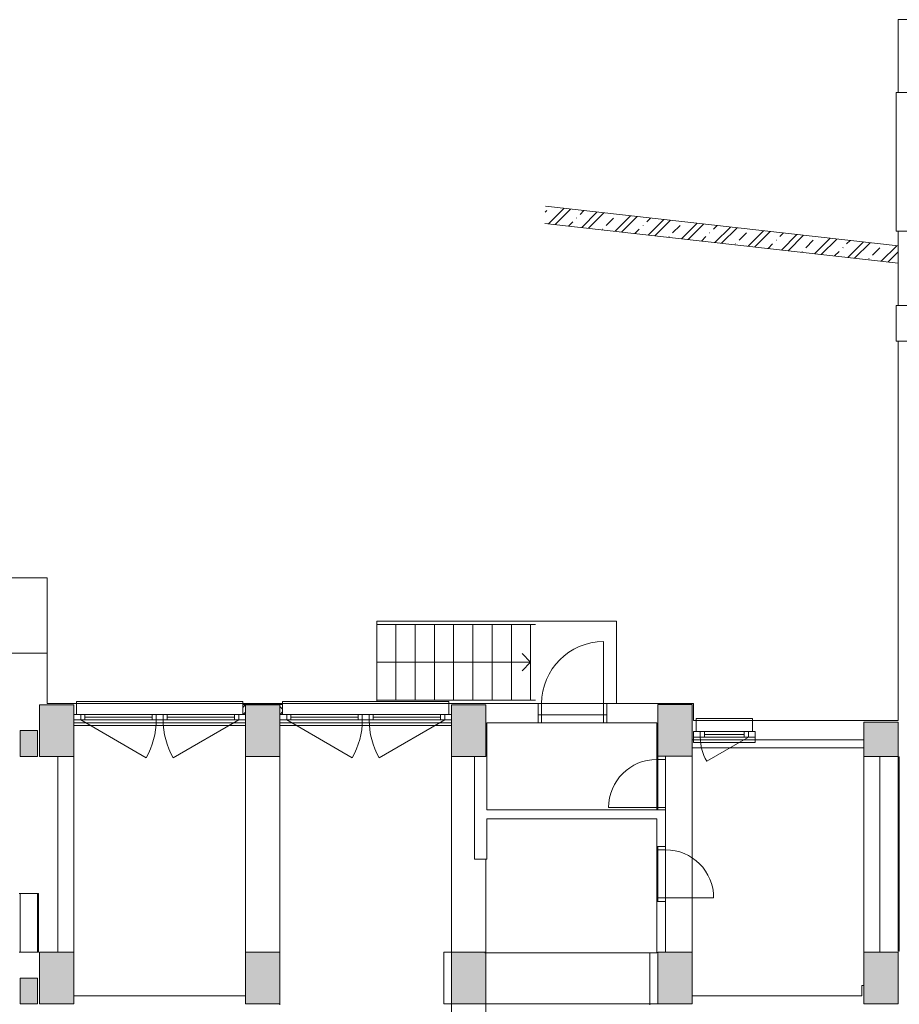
# Model space of a CAD drawing. Extents: x 1911006 to 2186114, y 709265 to 747216.
# Tile 639 of 656: x 1937799 to 1938760, y 718128 to 719202. Entities that reach past the tile are written whole.
import ezdxf

# ---------------------------------------------------------------- set-up
doc = ezdxf.new("R2010")
doc.units = 0
doc.header["$LTSCALE"] = 500
doc.header["$MEASUREMENT"] = 0
doc.layers.add('!_A_01_TENKÁ', color=8, linetype='CONTINUOUS', lineweight=13)

msp = doc.modelspace()

# ---------------------------------------------------------------- hatches: boundary and pattern name
at = {"layer": '!_A_01_TENKÁ'}
h = msp.add_hatch(color=7, dxfattribs=at)
h.paths.add_polyline_path([(1938271, 717588.4), (1938308.5, 717588.4), (1938308.5, 717644.6), (1938271, 717644.6), (1938271, 717605.3)])
h.paths.add_polyline_path([(1938533.5, 717588.4), (1938533.5, 717644.6), (1938496, 717644.6), (1938496, 717588.4)])
h.paths.add_polyline_path([(1938046, 717588.4), (1938083.5, 717588.4), (1938083.5, 717644.6), (1938046, 717644.6), (1938046, 717605.3)])
h.paths.add_polyline_path([(1938721, 717588.4), (1938758.5, 717588.4), (1938758.5, 717644.6), (1938721, 717644.6), (1938721, 717605.3)])
h.paths.add_polyline_path([(1937858.5, 717588.4), (1937858.5, 717644.6), (1937821, 717644.6), (1937821, 717588.4)])
h.paths.add_polyline_path([(1937818.7, 717588.4), (1937818.7, 717616.5), (1937800, 717616.5), (1937800, 717588.4)])
h.paths.add_polyline_path([(1936828.7, 717588.4), (1936828.7, 717616.5), (1936783.7, 717616.5), (1936783.7, 717588.4)])
h.paths.add_polyline_path([(1936386.2, 717588.4), (1936431.2, 717588.4), (1936431.2, 717616.5), (1936386.2, 717616.5), (1936386.2, 717605.3)])
h.paths.add_polyline_path([(1937558.1, 717858.4), (1937606.9, 717858.4), (1937606.9, 717886.5), (1937558.1, 717886.5), (1937558.1, 717865.2)])
h.paths.add_polyline_path([(1937150.9, 717858.4), (1937199.6, 717858.4), (1937199.6, 717886.5), (1937150.9, 717886.5)])
h.paths.add_polyline_path([(1936967.1, 717858.4), (1937015.9, 717858.4), (1937015.9, 717886.5), (1936967.1, 717886.5)])
h.paths.add_polyline_path([(1937800, 717858.4), (1937818.7, 717858.4), (1937818.7, 717886.5), (1937800, 717886.5)])
h.paths.add_polyline_path([(1936832.1, 717858.4), (1936832.1, 717886.5), (1936783.4, 717886.5), (1936783.4, 717858.4)])
h.paths.add_polyline_path([(1936385.9, 717858.4), (1936430.9, 717858.4), (1936430.9, 717886.5), (1936385.9, 717886.5), (1936385.9, 717865.2)])
h.paths.add_polyline_path([(1938758.5, 718128.4), (1938758.5, 718184.6), (1938721, 718184.6), (1938721, 718128.4), (1938753.6, 718128.4)])
h.paths.add_polyline_path([(1938271, 718128.4), (1938308.5, 718128.4), (1938308.5, 718184.6), (1938271, 718184.6)])
h.paths.add_polyline_path([(1938533.5, 718128.4), (1938533.5, 718184.6), (1938496, 718184.6), (1938496, 718128.4)])
h.paths.add_polyline_path([(1937558.1, 718128.4), (1937606.9, 718128.4), (1937606.9, 718156.5), (1937558.1, 718156.5)])
h.paths.add_polyline_path([(1937802.1, 718128.4), (1937818.7, 718128.4), (1937818.7, 718156.5), (1937800, 718156.5), (1937800, 718128.4)])
h.paths.add_polyline_path([(1937150.9, 718128.4), (1937199.6, 718128.4), (1937199.6, 718156.5), (1937150.9, 718156.5)])
h.paths.add_polyline_path([(1936986.6, 718128.4), (1937015.9, 718128.4), (1937015.9, 718156.5), (1936967.1, 718156.5), (1936967.1, 718128.4)])
h.paths.add_polyline_path([(1937836.1, 718128.4), (1937858.5, 718128.4), (1937858.5, 718184.6), (1937821, 718184.6), (1937821, 718128.4)])
h.paths.add_polyline_path([(1936783.4, 718128.4), (1936832.1, 718128.4), (1936832.1, 718156.5), (1936783.4, 718156.5)])
h.paths.add_polyline_path([(1938083.5, 718128.4), (1938083.5, 718184.6), (1938046, 718184.6), (1938046, 718128.4)])
h.paths.add_polyline_path([(1936431.2, 718128.4), (1936431.2, 718156.5), (1936386.2, 718156.5), (1936386.2, 718128.4)])
h.paths.add_polyline_path([(1938758.5, 718398.4), (1938758.5, 718435.9), (1938721, 718435.9), (1938721, 718398.4), (1938753.6, 718398.4)])
h.paths.add_polyline_path([(1938271, 718398.4), (1938308.5, 718398.4), (1938308.5, 718454.6), (1938271, 718454.6), (1938271, 718436.9)])
h.paths.add_polyline_path([(1937800, 718398.4), (1937818.7, 718398.4), (1937818.7, 718426.5), (1937800, 718426.5)])
h.paths.add_polyline_path([(1938083.5, 718398.4), (1938083.5, 718454.6), (1938046, 718454.6), (1938046, 718398.4)])
h.paths.add_polyline_path([(1937858.5, 718398.4), (1937858.5, 718454.6), (1937821, 718454.6), (1937821, 718398.4)])
h.paths.add_polyline_path([(1938533.5, 718398.7), (1938533.5, 718455), (1938496, 718455), (1938496, 718398.7), (1938515.7, 718398.7)])

# ---------------------------------------------------------------- linework, layer by layer
at = {"layer": '!_A_01_TENKÁ', "color": 7}
for p, q in [((1939897.7, 719202.4), (1938758.5, 719202.4)), ((1938758.5, 719202.4), (1938758.5, 719122.9)), ((1938758.5, 719122.9), (1938756.2, 719122.9)), ((1938756.2, 719122.9), (1938756.2, 718971.4)), ((1938758.5, 719122.9), (1938770.5, 719122.9)), ((1938373.2, 718992.2), (1938374.9, 718994)), ((1938758.5, 718955.5), (1938373.5, 718998.8)), ((1938376.7, 718979.6), (1938393.7, 718996.6)), ((1938379, 718998), (1938379.1, 718998.2)), ((1938384, 718978.8), (1938400.9, 718995.7)), ((1938411.3, 718989.9), (1938415.5, 718994.1)), ((1938413, 718975.5), (1938430, 718992.5)), ((1938420.3, 718974.7), (1938437.3, 718991.6)), ((1938451.7, 718989.9), (1938451.8, 718990)), ((1938372.6, 718980.1), (1938758.5, 718936.6)), ((1938398.5, 718977.1), (1938403.2, 718981.8)), ((1938407.2, 718985.9), (1938407.4, 718986)), ((1938439.6, 718977.8), (1938447.7, 718985.9)), ((1938449.4, 718971.4), (1938466.3, 718988.4)), ((1938456.6, 718970.6), (1938473.6, 718987.6)), ((1938484, 718981.8), (1938488.1, 718985.9)), ((1938485.7, 718967.3), (1938502.7, 718984.3)), ((1938493, 718966.5), (1938509.9, 718983.5)), ((1938522, 718963.2), (1938539, 718980.2)), ((1938524.4, 718981.8), (1938524.4, 718981.8)), ((1938529.3, 718962.4), (1938546.2, 718979.4)), ((1938435.5, 718973.7), (1938435.7, 718973.9)), ((1938471.2, 718969), (1938475.9, 718973.7)), ((1938480, 718977.8), (1938480.2, 718978)), ((1938512.3, 718969.7), (1938520.4, 718977.8)), ((1938552.7, 718969.7), (1938552.9, 718969.9)), ((1938556.8, 718973.7), (1938560.8, 718977.8)), ((1938558.3, 718959.2), (1938575.3, 718976.1)), ((1938565.6, 718958.3), (1938582.6, 718975.3)), ((1938585.1, 718961.6), (1938593.1, 718969.7)), ((1938594.7, 718955.1), (1938611.6, 718972)), ((1938601.9, 718954.3), (1938618.9, 718971.2)), ((1938629.5, 718965.7), (1938633.4, 718969.6)), ((1938756.2, 718971.4), (1938758.5, 718971.4)), ((1938770.5, 718971.4), (1938758.5, 718971.4)), ((1938758.5, 718971.4), (1938758.5, 718890.4)), ((1938508.3, 718965.7), (1938508.5, 718965.8)), ((1938543.8, 718960.8), (1938548.7, 718965.7)), ((1938581, 718957.6), (1938581.2, 718957.8)), ((1938616.5, 718952.6), (1938621.4, 718957.6)), ((1938625.5, 718961.6), (1938625.6, 718961.8)), ((1938631, 718951), (1938648, 718967.9)), ((1938638.3, 718950.2), (1938655.2, 718967.1)), ((1938657.8, 718953.5), (1938665.9, 718961.6)), ((1938667.3, 718946.9), (1938684.3, 718963.9)), ((1938674.6, 718946.1), (1938691.5, 718963)), ((1938702.2, 718957.6), (1938706.1, 718961.4)), ((1938703.6, 718942.8), (1938720.6, 718959.8)), ((1938710.9, 718942), (1938727.9, 718959)), ((1938653.8, 718949.5), (1938653.9, 718949.7)), ((1938689.1, 718944.5), (1938694.2, 718949.5)), ((1938698.2, 718953.5), (1938698.4, 718953.7)), ((1938730.5, 718945.5), (1938738.6, 718953.5)), ((1938740, 718938.7), (1938756.9, 718955.7)), ((1938747.2, 718937.9), (1938758.5, 718949.2)), ((1938726.5, 718941.4), (1938726.7, 718941.6)), ((1938758.5, 718890.4), (1938756.2, 718890.4)), ((1938756.2, 718890.4), (1938756.2, 718851.4)), ((1938758.5, 718890.4), (1938770.5, 718890.4)), ((1938756.2, 718851.4), (1938758.5, 718851.4)), ((1938770.5, 718851.4), (1938758.5, 718851.4)), ((1938758.5, 718851.4), (1938758.5, 718437.4)), ((1937829.6, 718593.4), (1937606.5, 718593.4)), ((1937829.6, 718510.9), (1937829.6, 718593.4)), ((1938189.2, 718546.1), (1938189.2, 718542.4)), ((1938189.2, 718546.1), (1938362.6, 718546.1)), ((1938189.2, 718542.4), (1938210.2, 718542.4)), ((1938189.2, 718542.4), (1938189.2, 718459.9)), ((1938189.2, 718542.4), (1938189.2, 718459.9)), ((1938210.2, 718542.4), (1938231.2, 718542.4)), ((1938210.2, 718542.4), (1938210.2, 718459.9)), ((1938210.2, 718542.4), (1938210.2, 718459.9)), ((1938231.2, 718542.4), (1938252.2, 718542.4)), ((1938231.2, 718542.4), (1938231.2, 718459.9)), ((1938231.2, 718542.4), (1938231.2, 718459.9)), ((1938252.2, 718542.4), (1938273.2, 718542.4)), ((1938252.2, 718542.4), (1938252.2, 718459.9)), ((1938252.2, 718542.4), (1938252.2, 718459.9)), ((1938273.2, 718542.4), (1938294.2, 718542.4)), ((1938273.2, 718542.4), (1938273.2, 718459.9)), ((1938273.2, 718542.4), (1938273.2, 718459.9)), ((1938294.2, 718542.4), (1938315.2, 718542.4)), ((1938294.2, 718542.4), (1938294.2, 718459.9)), ((1938294.2, 718542.4), (1938294.2, 718459.9)), ((1938315.2, 718542.4), (1938336.2, 718542.4)), ((1938315.2, 718542.4), (1938315.2, 718459.9)), ((1938315.2, 718542.4), (1938315.2, 718459.9)), ((1938336.2, 718542.4), (1938357.2, 718542.4)), ((1938336.2, 718542.4), (1938336.2, 718459.9)), ((1938336.2, 718542.4), (1938336.2, 718459.9)), ((1938357.2, 718542.4), (1938362.6, 718542.4)), ((1938357.2, 718542.4), (1938357.2, 718459.9)), ((1938357.2, 718542.4), (1938357.2, 718459.9)), ((1938451, 718546.1), (1938362.6, 718546.1)), ((1938451, 718456.1), (1938451, 718546.1)), ((1938436.7, 718456.1), (1938436.7, 718523.6)), ((1937829.6, 718510.9), (1937758.7, 718510.9)), ((1937829.6, 718456.1), (1937829.6, 718510.9)), ((1938357.2, 718501.1), (1938347.9, 718510.5)), ((1938189.2, 718501.1), (1938210.2, 718501.1)), ((1938210.2, 718501.1), (1938231.2, 718501.1)), ((1938231.2, 718501.1), (1938252.2, 718501.1)), ((1938252.2, 718501.1), (1938273.2, 718501.1)), ((1938273.2, 718501.1), (1938294.2, 718501.1)), ((1938294.2, 718501.1), (1938315.2, 718501.1)), ((1938315.2, 718501.1), (1938336.2, 718501.1)), ((1938336.2, 718501.1), (1938357.2, 718501.1)), ((1938357.2, 718501.1), (1938347.9, 718491.7)), ((1937858.5, 718454.6), (1937821, 718454.6)), ((1937821, 718454.6), (1937821, 718398.4)), ((1937861.5, 718456.1), (1937829.6, 718456.1)), ((1937858.5, 718398.4), (1937858.5, 718454.6)), ((1938043, 718458.4), (1937861.5, 718458.4)), ((1937861.5, 718458.4), (1937861.5, 718456.1)), ((1937861.5, 718456.1), (1938043, 718456.1)), ((1937861.5, 718444.1), (1937861.5, 718456.1)), ((1938043, 718456.1), (1938043, 718458.4)), ((1938086.5, 718456.1), (1938043, 718456.1)), ((1938043, 718456.1), (1938043, 718444.1)), ((1938043, 718451.9), (1938046.1, 718455)), ((1938086.5, 718455), (1938043, 718455)), ((1938083.5, 718454.6), (1938046, 718454.6)), ((1938046, 718454.6), (1938046, 718398.4)), ((1938049.5, 718454.6), (1938049.1, 718455)), ((1938053.8, 718454.6), (1938054.2, 718455)), ((1938065.6, 718454.6), (1938065.2, 718455)), ((1938070, 718454.6), (1938070.3, 718455)), ((1938078, 718454.6), (1938078.4, 718455)), ((1938081.8, 718454.6), (1938081.4, 718455)), ((1938083.5, 718398.4), (1938083.5, 718454.6)), ((1938086.5, 718449.9), (1938083.5, 718452.9)), ((1938268, 718458.4), (1938086.5, 718458.4)), ((1938086.5, 718458.4), (1938086.5, 718456.1)), ((1938086.5, 718444.1), (1938086.5, 718456.1)), ((1938086.5, 718456.1), (1938268, 718456.1)), ((1938189.2, 718459.9), (1938189.2, 718458.4)), ((1938189.2, 718459.9), (1938210.2, 718459.9)), ((1938210.2, 718459.9), (1938231.2, 718459.9)), ((1938231.2, 718459.9), (1938252.2, 718459.9)), ((1938252.2, 718459.9), (1938273.2, 718459.9)), ((1938268, 718456.1), (1938268, 718458.4)), ((1938365.5, 718456.1), (1938268, 718456.1)), ((1938268, 718456.1), (1938268, 718444.1)), ((1938308.5, 718454.6), (1938271, 718454.6)), ((1938271, 718454.6), (1938271, 718398.4)), ((1938273.2, 718459.9), (1938294.2, 718459.9)), ((1938294.2, 718459.9), (1938315.2, 718459.9)), ((1938308.5, 718398.4), (1938308.5, 718454.6)), ((1938315.2, 718459.9), (1938336.2, 718459.9)), ((1938336.2, 718459.9), (1938357.2, 718459.9)), ((1938357.2, 718459.9), (1938362.6, 718459.9)), ((1938365.5, 718456.1), (1938440.5, 718456.1)), ((1938365.5, 718456.1), (1938369.2, 718456.1)), ((1938365.5, 718435.1), (1938365.5, 718456.1)), ((1938436.7, 718456.1), (1938369.2, 718456.1)), ((1938369.2, 718456.1), (1938369.2, 718435.1)), ((1938436.7, 718456.1), (1938436.7, 718435.1)), ((1938440.5, 718456.1), (1938436.7, 718456.1)), ((1938535, 718456.1), (1938440.5, 718456.1)), ((1938440.5, 718456.1), (1938440.5, 718435.1)), ((1938533.5, 718455), (1938496, 718455)), ((1938496, 718455), (1938496, 718398.7)), ((1938533.5, 718398.7), (1938533.5, 718455)), ((1938535, 718437.4), (1938535, 718456.1)), ((1937858.5, 718444.1), (1937861.5, 718444.1)), ((1938043, 718444.1), (1937861.5, 718444.1)), ((1937866, 718438.1), (1937866, 718444.1)), ((1937870.5, 718444.1), (1937870.5, 718438.1)), ((1937944, 718444.1), (1937944, 718438.1)), ((1937948.5, 718444.1), (1937948.5, 718438.1)), ((1937956, 718438.1), (1937956, 718444.1)), ((1937960.5, 718444.1), (1937960.5, 718438.1)), ((1938034, 718444.1), (1938034, 718438.1)), ((1938038.5, 718444.1), (1938038.5, 718438.1)), ((1938043.8, 718444.1), (1938043, 718444.9)), ((1938046, 718444.1), (1938043, 718444.1)), ((1938043.3, 718444.1), (1938046, 718446.8)), ((1938086.5, 718444.1), (1938083.5, 718444.1)), ((1938083.7, 718444.1), (1938086.5, 718446.9)), ((1938268, 718444.1), (1938086.5, 718444.1)), ((1938091, 718438.1), (1938091, 718444.1)), ((1938095.5, 718444.1), (1938095.5, 718438.1)), ((1938169, 718444.1), (1938169, 718438.1)), ((1938173.5, 718444.1), (1938173.5, 718438.1)), ((1938181, 718438.1), (1938181, 718444.1)), ((1938185.5, 718444.1), (1938185.5, 718438.1)), ((1938259, 718444.1), (1938259, 718438.1)), ((1938263.5, 718444.1), (1938263.5, 718438.1)), ((1938268, 718444.1), (1938271, 718444.1)), ((1938440.5, 718443.7), (1938365.5, 718443.7)), ((1937858.5, 718438.1), (1938046, 718438.1)), ((1937858.5, 718435.1), (1938046, 718435.1)), ((1937858.5, 718432.1), (1938046, 718432.1)), ((1937866, 718438.1), (1937937.4, 718396.9)), ((1937870.5, 718441.1), (1937944, 718441.1)), ((1937960.5, 718441.1), (1938034, 718441.1)), ((1938038.5, 718438.1), (1937967, 718396.9)), ((1938083.5, 718438.1), (1938271, 718438.1)), ((1938083.5, 718435.1), (1938271, 718435.1)), ((1938083.5, 718432.1), (1938271, 718432.1)), ((1938091, 718438.1), (1938162.4, 718396.9)), ((1938095.5, 718441.1), (1938169, 718441.1)), ((1938185.5, 718441.1), (1938259, 718441.1)), ((1938263.5, 718438.1), (1938192, 718396.9)), ((1938309.6, 718339.9), (1938309.6, 718435.1)), ((1938309.6, 718435.1), (1938365.5, 718435.1)), ((1938369.2, 718435.1), (1938365.5, 718435.1)), ((1938440.5, 718435.1), (1938365.5, 718435.1)), ((1938436.7, 718435.1), (1938369.2, 718435.1)), ((1938436.7, 718435.1), (1938440.5, 718435.1)), ((1938440.5, 718435.1), (1938494.9, 718435.1)), ((1938494.9, 718435.1), (1938494.9, 718398.7)), ((1938538, 718437.4), (1938535, 718437.4)), ((1938599.5, 718439.6), (1938538, 718439.6)), ((1938538, 718439.6), (1938538, 718437.4)), ((1938538, 718437.4), (1938599.5, 718437.4)), ((1938538, 718425.4), (1938538, 718437.4)), ((1938599.5, 718437.4), (1938599.5, 718439.6)), ((1938758.5, 718437.4), (1938599.5, 718437.4)), ((1938599.5, 718437.4), (1938599.5, 718425.4)), ((1938758.5, 718435.9), (1938721, 718435.9)), ((1938721, 718435.9), (1938721, 718398.4)), ((1938758.5, 718398.4), (1938758.5, 718435.9)), ((1937818.7, 718426.5), (1937800, 718426.5)), ((1937800, 718426.5), (1937800, 718398.4)), ((1937818.7, 718398.4), (1937818.7, 718426.5)), ((1938535, 718416.4), (1938535, 718425.4)), ((1938535, 718425.4), (1938538, 718425.4)), ((1938599.5, 718425.4), (1938538, 718425.4)), ((1938542.5, 718419.4), (1938542.5, 718425.4)), ((1938547, 718425.4), (1938547, 718419.4)), ((1938547, 718422.4), (1938590.5, 718422.4)), ((1938590.5, 718425.4), (1938590.5, 718419.4)), ((1938595, 718425.4), (1938595, 718419.4)), ((1938599.5, 718425.4), (1938602.5, 718425.4)), ((1938602.5, 718425.4), (1938602.5, 718416.4)), ((1938533.5, 718416.4), (1938535, 718416.4)), ((1938535, 718419.4), (1938602.5, 718419.4)), ((1938535, 718416.4), (1938602.5, 718416.4)), ((1938535, 718416.4), (1938535, 718413.4)), ((1938535, 718413.4), (1938602.5, 718413.4)), ((1938595, 718419.4), (1938549.5, 718393.1)), ((1938602.5, 718413.4), (1938602.5, 718416.4)), ((1938602.5, 718416.4), (1938721, 718416.4)), ((1938721, 718407.7), (1938533.5, 718407.7)), ((1937800, 718398.4), (1937818.7, 718398.4)), ((1937821, 718398.4), (1937858.5, 718398.4)), ((1937840.9, 718184.6), (1937840.9, 718398.4)), ((1937858.5, 718398.4), (1937858.5, 718184.6)), ((1938046, 718398.4), (1938046, 718184.6)), ((1938046, 718398.4), (1938083.5, 718398.4)), ((1938083.5, 718398.4), (1938083.5, 718184.6)), ((1938271, 718398.4), (1938271, 718184.6)), ((1938271, 718398.4), (1938308.5, 718398.4)), ((1938296.1, 718398.4), (1938296.1, 718286.2)), ((1938494.9, 718398.7), (1938494.9, 718395)), ((1938494.9, 718398.7), (1938496, 718398.7)), ((1938494.9, 718342.5), (1938494.9, 718395)), ((1938494.9, 718395), (1938504.6, 718395)), ((1938496, 718398.7), (1938533.5, 718398.7)), ((1938496, 718398.4), (1938496, 718339.9)), ((1938504.6, 718395), (1938504.6, 718398.7)), ((1938504.6, 718342.5), (1938504.6, 718395)), ((1938533.5, 718398.4), (1938533.5, 718184.6)), ((1938721, 718398.4), (1938721, 718184.6)), ((1938721, 718398.4), (1938758.5, 718398.4)), ((1938738.6, 718398.4), (1938738.6, 718184.6)), ((1938758.5, 718397.8), (1938759.6, 718397.8)), ((1938758.5, 718185.9), (1938758.5, 718397.8)), ((1938759.6, 718397.8), (1938759.6, 718185.9)), ((1938504.6, 718339.9), (1938309.6, 718339.9)), ((1938494.9, 718342.5), (1938442.4, 718342.5)), ((1938494.9, 718342.5), (1938504.6, 718342.5)), ((1938494.9, 718339.9), (1938494.9, 718342.5)), ((1938504.6, 718342.5), (1938504.6, 718339.9)), ((1938504.6, 718300.1), (1938504.6, 718339.9)), ((1938309.6, 718286.2), (1938309.6, 718330.1)), ((1938309.6, 718330.1), (1938494.9, 718330.1)), ((1938494.9, 718330.1), (1938494.9, 718300.1)), ((1938494.9, 718296.4), (1938494.9, 718300.1)), ((1938494.9, 718300.1), (1938504.6, 718300.1)), ((1938494.9, 718243.9), (1938494.9, 718296.4)), ((1938504.6, 718296.4), (1938494.9, 718296.4)), ((1938496, 718300.1), (1938496, 718240.1)), ((1938504.6, 718300.1), (1938504.6, 718296.4)), ((1938504.6, 718243.9), (1938504.6, 718296.4)), ((1938296.1, 718286.2), (1938309.6, 718286.2)), ((1938308.5, 718286.2), (1938308.5, 718184.6)), ((1937798.9, 718248.7), (1937819.9, 718248.7)), ((1937800, 718248.7), (1937800, 718184.6)), ((1937800, 718248.7), (1937800, 718184.6)), ((1937818.7, 718248.7), (1937818.7, 718184.6)), ((1937819.9, 718248.7), (1937819.9, 718184.6)), ((1938494.9, 718243.9), (1938494.9, 718240.1)), ((1938504.6, 718243.9), (1938494.9, 718243.9)), ((1938504.6, 718240.1), (1938494.9, 718240.1)), ((1938494.9, 718240.1), (1938494.9, 718183.9)), ((1938504.6, 718243.9), (1938557.1, 718243.9)), ((1938504.6, 718240.1), (1938504.6, 718243.9)), ((1938504.6, 718184.6), (1938504.6, 718240.1)), ((1937819.9, 718184.6), (1937798.9, 718184.6)), ((1937858.5, 718184.6), (1937821, 718184.6)), ((1937821, 718184.6), (1937821, 718128.4)), ((1937858.5, 718128.4), (1937858.5, 718184.6)), ((1938083.5, 718184.6), (1938046, 718184.6)), ((1938046, 718184.6), (1938046, 718128.4)), ((1938083.5, 718128.4), (1938083.5, 718184.6)), ((1938271, 718184.6), (1938262.4, 718184.6)), ((1938262.4, 718184.6), (1938262.4, 718128.4)), ((1938308.5, 718184.6), (1938271, 718184.6)), ((1938271, 718184.6), (1938271, 718128.4)), ((1938487.4, 718183.9), (1938307.4, 718183.9)), ((1938308.5, 718128.4), (1938308.5, 718184.6)), ((1938487.4, 718183.9), (1938487.4, 718127.2)), ((1938494.9, 718183.9), (1938487.4, 718183.9)), ((1938533.5, 718184.6), (1938496, 718184.6)), ((1938496, 718184.6), (1938496, 718128.4)), ((1938533.5, 718128.4), (1938533.5, 718184.6)), ((1938758.5, 718184.6), (1938721, 718184.6)), ((1938721, 718184.6), (1938721, 718128.4)), ((1938759.6, 718185.9), (1938758.5, 718185.9)), ((1938758.5, 718128.4), (1938758.5, 718184.6)), ((1937818.7, 718156.5), (1937800, 718156.5)), ((1937800, 718156.5), (1937800, 718128.4)), ((1937818.7, 718128.4), (1937818.7, 718156.5)), ((1938721, 718148.2), (1938718.7, 718148.2)), ((1938718.7, 718148.2), (1938718.7, 718137)), ((1938046, 718137), (1937858.5, 718137)), ((1938718.7, 718137), (1938533.5, 718137)), ((1937800, 718128.4), (1937818.7, 718128.4)), ((1937821, 718128.4), (1937858.5, 718128.4)), ((1938046, 718128.4), (1938083.5, 718128.4)), ((1938083.5, 718127.2), (1938083.5, 718128.4)), ((1938262.4, 718128.4), (1938271, 718128.4)), ((1938271, 718128.4), (1938271, 718017)), ((1938271, 718128.4), (1938308.5, 718128.4)), ((1938308.5, 718128.4), (1938308.5, 718017)), ((1938308.5, 718128.4), (1938496, 718128.4)), ((1938496, 718128.4), (1938533.5, 718128.4)), ((1938721, 718128.4), (1938758.5, 718128.4))]:
    msp.add_line(p, q, dxfattribs=at)
for centre, radius, start, end in [((1938436.7, 718456.1), 67.5, 90, 180), ((1937866, 718438.1), 82.5, 330, 0), ((1938038.5, 718438.1), 82.5, 180, 210), ((1938091, 718438.1), 82.5, 330, 0), ((1938263.5, 718438.1), 82.5, 180, 210), ((1938595, 718419.4), 52.5, 180, 210), ((1938494.9, 718342.5), 52.5, 90, 180), ((1938504.6, 718243.9), 52.5, 0, 90)]:
    msp.add_arc(centre, radius, start, end, dxfattribs=at)

doc.saveas('drawing.dxf')
